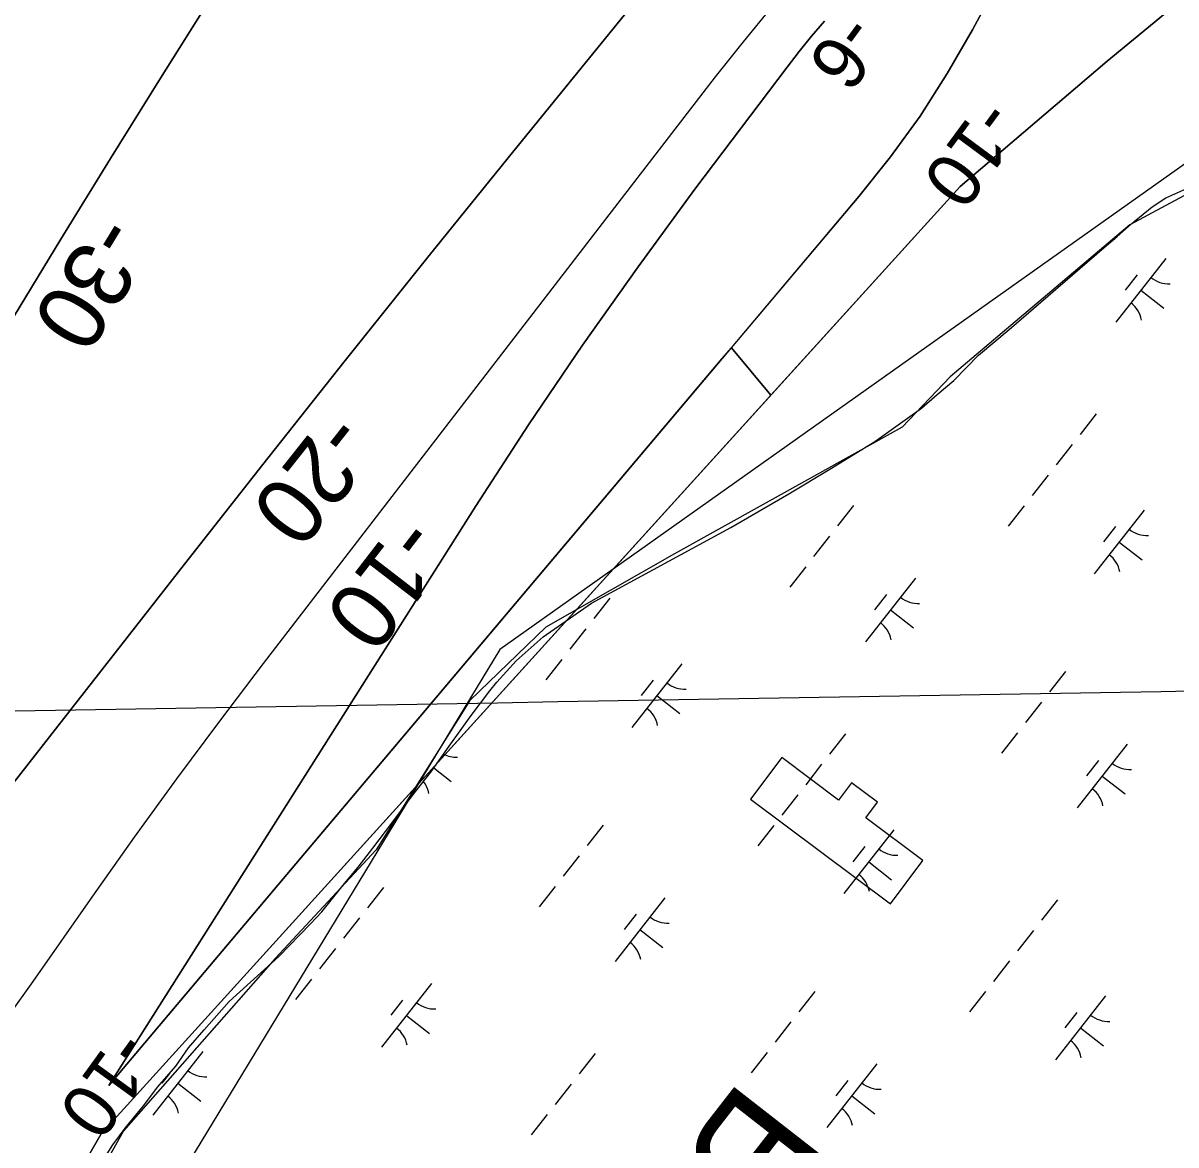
# Model space of a CAD drawing. Extents: x 3896831 to 3918110, y 171006 to 193349.
# Drawn here: x 3904999 to 3905712, y 174766 to 175459 of the extents above; entities that cross this region are included whole.
import ezdxf

# ---------------------------------------------------------------- set-up
doc = ezdxf.new("R2010")
doc.units = 0
for name, color, linetype in [('V-CHAN-DOCK', 7, 'Continuous'), ('V-GRID-MAJR', 7, 'Continuous'), ('V-RIVR-EDGE', 7, 'Continuous'), ('V-RIVR-RANG', 7, 'Continuous'), ('V-RRAP-FSHR', 7, 'Continuous'), ('V-TOPO-DPTH', 7, 'Continuous'), ('V-TOPO-GNAM-IDEN', 7, 'Continuous'), ('V-TOPO-MINR', 7, 'Continuous'), ('V-TOPO-MINR-IDEN', 7, 'Continuous'), ('V-WETL-SWMP', 7, 'Continuous')]:
    doc.layers.add(name, color=color, linetype=linetype)

msp = doc.modelspace()

# ---------------------------------------------------------------- linework, layer by layer
at = {"layer": 'V-CHAN-DOCK'}
msp.add_lwpolyline([(3905449.01, 174979.18), (3905535.54, 174914.55), (3905555.47, 174941.23), (3905520.24, 174967.54), (3905527.5, 174977.27), (3905511.37, 174989.31), (3905503.4, 174978.64), (3905468.23, 175004.91)], close=True, dxfattribs=at)
at = {"layer": 'V-GRID-MAJR'}
msp.add_spline([(3902456.23, 174990.6), (3904435.14, 175024.17), (3909207, 175105.69)], degree=3, dxfattribs=at)
at = {"layer": 'V-RIVR-EDGE'}
msp.add_lwpolyline([(3905941.34, 175480.86), (3905881.94, 175443.35), (3905747.51, 175368.32), (3905683.43, 175333.93), (3905572.45, 175240.15), (3905542.75, 175208.88), (3905402.07, 175130.73), (3905322.35, 175085.4), (3905275.46, 175040.07), (3905217.62, 174947.85), (3905155.1, 174880.64), (3905061.32, 174774.35), (3904958.15, 174589.9), (3904898.75, 174438.28), (3904870.62, 174380.45), (3904762.85, 174256.21)], dxfattribs=at)
at = {"layer": 'V-RRAP-FSHR'}
msp.add_lwpolyline([(3908001.36, 176472.2), (3907201.31, 176920.45), (3906173.62, 175694.99), (3905294.03, 175071.7), (3904787.39, 174237.69)], dxfattribs=at)
at = {"layer": 'V-TOPO-DPTH'}
for points in [[(3904426.41, 174510.17), (3904808.58, 174976.67), (3904809.55, 174976.74), (3904811.15, 174977.53), (3904811.79, 174978.25), (3905022.66, 175325.07), (3905053.27, 175374.95), (3905084.15, 175424.66), (3905115.43, 175474.12), (3905146.98, 175523.41), (3905207.03, 175616.38), (3905208.13, 175619.05), (3905646.99, 176159.41), (3905655.07, 176168.05), (3905913.96, 176573.84), (3905940.48, 176609.57), (3905968.28, 176644.22), (3905998.01, 176677.23), (3906029.01, 176709.15), (3906062.19, 176738.57), (3906096.93, 176765.78), (3906134.02, 176789.7), (3906172.68, 176811.41), (3906272.93, 176861.8)], [(3906272.93, 176861.8), (3906172.68, 176811.41), (3906134.02, 176789.7), (3906096.93, 176765.78), (3906062.19, 176738.57), (3906029.01, 176709.15), (3905998.01, 176677.23), (3905968.28, 176644.22), (3905940.48, 176609.57), (3905913.96, 176573.84), (3905655.07, 176168.05), (3905646.99, 176159.41), (3905208.13, 175619.05), (3905207.03, 175616.38), (3905146.98, 175523.41), (3905115.43, 175474.12), (3905084.15, 175424.66), (3905053.27, 175374.95), (3905022.66, 175325.07), (3904811.79, 174978.25), (3904811.15, 174977.53), (3904809.55, 174976.74), (3904808.58, 174976.67), (3904426.41, 174510.17)], [(3906289.38, 176042.57), (3906247.94, 175983.39), (3906242.76, 175975.99), (3906237.59, 175968.6), (3906232.43, 175961.19), (3906227.27, 175953.79), (3906217.48, 175939.72), (3906216.31, 175938.34), (3906003.25, 175730.04), (3905898.57, 175623.62), (3905669.37, 175435.01), (3905578.61, 175357.66), (3905461.55, 175228.68)], [(3905461.55, 175228.68), (3905437.1, 175257.97), (3905515.99, 175351.41), (3905535.4, 175375.9), (3905553.74, 175401.13), (3905570.48, 175427.45), (3905586.15, 175454.49), (3905660.57, 175592.69)], [(3904538.44, 174425.61), (3904677.62, 174596.49), (3904718.29, 174646.48), (3904758.93, 174696.5), (3904799.51, 174746.56), (3904840.05, 174796.65), (3904897.07, 174867.16), (3904909.04, 174882.04), (3904920.97, 174896.97), (3904932.83, 174911.95), (3904944.64, 174926.97), (3905095.29, 175119.56), (3905146.7, 175184.91), (3905198.35, 175250.08), (3905250.35, 175314.96), (3905302.59, 175379.66), (3905393.43, 175491.53)], [(3905393.43, 175491.53), (3905302.59, 175379.66), (3905250.35, 175314.96), (3905198.35, 175250.08), (3905146.7, 175184.91), (3905095.29, 175119.56), (3904944.64, 174926.97), (3904932.83, 174911.95), (3904920.97, 174896.97), (3904909.04, 174882.04), (3904897.07, 174867.16), (3904840.05, 174796.65), (3904799.51, 174746.56), (3904758.93, 174696.5), (3904718.29, 174646.48), (3904677.62, 174596.49), (3904538.44, 174425.61)], [(3905494.69, 175459.68), (3905486.72, 175450.46), (3905479.04, 175441), (3905471.54, 175431.38), (3905414.63, 175355.95), (3905379.42, 175308.07), (3905345.01, 175259.65), (3905311.79, 175210.4), (3905279.38, 175160.6), (3905052.35, 174802.28)], [(3905052.35, 174802.28), (3905431.29, 175251.09), (3905437.1, 175257.97), (3905461.55, 175228.68), (3905455.73, 175222.26)], [(3905455.73, 175222.26), (3905047.51, 174772.47), (3904753.34, 174263.39)]]:
    msp.add_lwpolyline(points, dxfattribs=at)
at = {"layer": 'V-TOPO-MINR'}
for points in [[(3904426.41, 174510.17), (3904808.58, 174976.67), (3904809.55, 174976.74), (3904811.15, 174977.53), (3904811.79, 174978.25), (3905022.66, 175325.07), (3905053.27, 175374.95), (3905084.15, 175424.66), (3905115.43, 175474.12), (3905146.98, 175523.41), (3905207.03, 175616.38), (3905208.13, 175619.05), (3905646.99, 176159.41), (3905655.07, 176168.05), (3905913.96, 176573.84), (3905940.48, 176609.57), (3905968.28, 176644.22), (3905998.01, 176677.23), (3906029.01, 176709.15), (3906062.19, 176738.57), (3906096.93, 176765.78), (3906134.02, 176789.7), (3906172.68, 176811.41), (3906272.93, 176861.8)], [(3904753.34, 174263.39), (3905047.51, 174772.47), (3905578.61, 175357.66), (3905669.37, 175435.01), (3905898.57, 175623.62), (3906003.25, 175730.04), (3906216.31, 175938.34), (3906217.48, 175939.72), (3906227.27, 175953.79), (3906232.43, 175961.19), (3906237.59, 175968.6), (3906242.76, 175975.99), (3906247.94, 175983.39), (3906656.42, 176566.73), (3906657.14, 176567.58)], [(3905660.57, 175592.69), (3905586.15, 175454.49), (3905570.48, 175427.45), (3905553.74, 175401.13), (3905535.4, 175375.9), (3905515.99, 175351.41), (3905052.35, 174802.28), (3905052.35, 174802.28)], [(3904538.44, 174425.61), (3904677.62, 174596.49), (3904718.29, 174646.48), (3904758.93, 174696.5), (3904799.51, 174746.56), (3904840.05, 174796.65), (3904897.07, 174867.16), (3904909.04, 174882.04), (3904920.97, 174896.97), (3904932.83, 174911.95), (3904944.64, 174926.97), (3905095.29, 175119.56), (3905146.7, 175184.91), (3905198.35, 175250.08), (3905250.35, 175314.96), (3905302.59, 175379.66), (3905393.43, 175491.53)], [(3904604.15, 174376), (3904616.39, 174389.93), (3904639.31, 174416), (3904773.39, 174568.42), (3904811.71, 174613.11), (3904849.26, 174658.43), (3904885.65, 174704.68), (3904921.26, 174751.56), (3904976.59, 174826.33), (3904983.92, 174836.32), (3904991.19, 174846.36), (3904998.39, 174856.44), (3905005.53, 174866.57), (3905042.37, 174919.29), (3905068.15, 174955.61), (3905094.26, 174991.7), (3905120.88, 175027.41), (3905147.83, 175062.87), (3905427.35, 175425.33), (3905444.58, 175447.04), (3905462.19, 175468.43)], [(3905052.35, 174802.28), (3905279.38, 175160.6), (3905311.79, 175210.4), (3905345.01, 175259.65), (3905379.42, 175308.07), (3905414.63, 175355.95), (3905471.54, 175431.38), (3905479.04, 175441), (3905486.72, 175450.46), (3905494.69, 175459.68)]]:
    msp.add_lwpolyline(points, dxfattribs=at)
at = {"layer": 'V-WETL-SWMP'}
for p, q in [((3905705.72, 175350.6), (3905730.24, 175361.65)), ((3905697.21, 175345.11), (3905705.72, 175350.6)), ((3905686.14, 175335.97), (3905697.21, 175345.11)), ((3905675.59, 175326.83), (3905686.14, 175335.97)), ((3905667.61, 175320.04), (3905675.59, 175326.83)), ((3905608.92, 175269.4), (3905667.61, 175320.04)), ((3905705.68, 175313.26), (3905674.83, 175273.91)), ((3905687.88, 175303.07), (3905680.48, 175293.62)), ((3905690.26, 175293.59), (3905704.42, 175282.48)), ((3905589.87, 175253.47), (3905608.92, 175269.4)), ((3905582.41, 175245.91), (3905589.87, 175253.47)), ((3905574.7, 175237.83), (3905582.41, 175245.91)), ((3905564.4, 175229.21), (3905574.7, 175237.83)), ((3905554.62, 175220.6), (3905564.4, 175229.21)), ((3905541.74, 175211.45), (3905554.62, 175220.6)), ((3905662.54, 175217.1), (3905652.67, 175204.51)), ((3905525.77, 175200.2), (3905541.74, 175211.45)), ((3905498.95, 175183.7), (3905525.77, 175200.2)), ((3905647.74, 175198.21), (3905637.87, 175185.62)), ((3905472.65, 175167.72), (3905498.95, 175183.7)), ((3905632.93, 175179.32), (3905623.06, 175166.73)), ((3905436.8, 175147.02), (3905472.65, 175167.72)), ((3905512.66, 175160.56), (3905502.79, 175147.97)), ((3905618.13, 175160.43), (3905608.26, 175147.84)), ((3905692.26, 175157.7), (3905661.42, 175118.34)), ((3905350.64, 175100.33), (3905436.8, 175147.02)), ((3905674.47, 175147.5), (3905667.07, 175138.06)), ((3905497.86, 175141.67), (3905487.99, 175129.08)), ((3905676.84, 175138.02), (3905691.01, 175126.92)), ((3905483.06, 175122.78), (3905473.19, 175110.19)), ((3905550.87, 175115.75), (3905520.03, 175076.39)), ((3905362.01, 175103.3), (3905352.14, 175090.71)), ((3905533.08, 175105.55), (3905525.68, 175096.11)), ((3905320.75, 175079.4), (3905350.64, 175100.33)), ((3905535.45, 175096.07), (3905549.62, 175084.97)), ((3905304.02, 175064.53), (3905320.75, 175079.4)), ((3905347.21, 175084.41), (3905337.34, 175071.82)), ((3905332.4, 175065.52), (3905322.53, 175052.93)), ((3905292.2, 175051.5), (3905304.02, 175064.53)), ((3905406.54, 175062.79), (3905375.69, 175023.43)), ((3905643.58, 175057.95), (3905633.71, 175045.36)), ((3905287.84, 175046.03), (3905292.2, 175051.5)), ((3905388.74, 175052.59), (3905381.34, 175043.15)), ((3905276.29, 175030.93), (3905287.84, 175046.03)), ((3905391.12, 175043.11), (3905405.28, 175032.01)), ((3905628.78, 175039.06), (3905618.91, 175026.47)), ((3905262.7, 175011.94), (3905276.29, 175030.93)), ((3905507.74, 175019.58), (3905497.87, 175006.99)), ((3905613.97, 175020.17), (3905604.1, 175007.58)), ((3905251.42, 174995.8), (3905262.7, 175011.94)), ((3905681.79, 175013.14), (3905650.95, 174973.79)), ((3905664, 175002.94), (3905656.59, 174993.5)), ((3905239.87, 174981.22), (3905251.42, 174995.8)), ((3905253.24, 174998.41), (3905263.89, 174990.06)), ((3905492.93, 175000.69), (3905483.06, 174988.1)), ((3905666.37, 174993.46), (3905680.54, 174982.36)), ((3905227.3, 174964.3), (3905239.87, 174981.22)), ((3905478.13, 174981.8), (3905468.26, 174969.21)), ((3905215.49, 174948.94), (3905227.3, 174964.3)), ((3905357.86, 174963.04), (3905347.99, 174950.45)), ((3905463.32, 174962.91), (3905453.45, 174950.32)), ((3905537.46, 174960.18), (3905506.61, 174920.83)), ((3905206.51, 174937.23), (3905215.49, 174948.94)), ((3905343.05, 174944.16), (3905333.18, 174931.56)), ((3905519.66, 174949.98), (3905512.26, 174940.54)), ((3905198.04, 174927.07), (3905206.51, 174937.23)), ((3905522.03, 174940.5), (3905536.2, 174929.4)), ((3905190.6, 174917.7), (3905198.04, 174927.07)), ((3905222.01, 174924.67), (3905212.14, 174912.08)), ((3905328.25, 174925.27), (3905318.38, 174912.67)), ((3905183.92, 174909.62), (3905190.6, 174917.7)), ((3905396.07, 174918.23), (3905365.22, 174878.88)), ((3905638.66, 174916.97), (3905628.79, 174904.38)), ((3905176.98, 174902.07), (3905183.92, 174909.62)), ((3905157.44, 174881.99), (3905176.98, 174902.07)), ((3905207.21, 174905.78), (3905197.34, 174893.19)), ((3905378.27, 174908.03), (3905370.87, 174898.59)), ((3905380.64, 174898.55), (3905394.81, 174887.45)), ((3905623.85, 174898.08), (3905613.98, 174885.49)), ((3905192.4, 174886.89), (3905182.53, 174874.3)), ((3905126.71, 174854.08), (3905157.44, 174881.99)), ((3905609.05, 174879.19), (3905599.18, 174866.6)), ((3905177.6, 174868.01), (3905167.73, 174855.41)), ((3905251.73, 174865.27), (3905220.89, 174825.92)), ((3905488.78, 174860.44), (3905478.91, 174847.84)), ((3905594.24, 174860.31), (3905584.37, 174847.71)), ((3905111.22, 174836.68), (3905126.71, 174854.08)), ((3905233.94, 174855.08), (3905226.54, 174845.63)), ((3905668.37, 174857.57), (3905637.53, 174818.22)), ((3905236.31, 174845.59), (3905250.48, 174834.49)), ((3905650.58, 174847.38), (3905643.18, 174837.93)), ((3905473.97, 174841.55), (3905464.1, 174828.95)), ((3905652.95, 174837.89), (3905667.12, 174826.79)), ((3905101.54, 174825.61), (3905111.22, 174836.68)), ((3905110.34, 174823.32), (3905079.5, 174783.97)), ((3905093.83, 174814.17), (3905101.54, 174825.61)), ((3905459.17, 174822.66), (3905449.3, 174810.06)), ((3905352.93, 174822.07), (3905343.06, 174809.47)), ((3905526.98, 174815.62), (3905496.14, 174776.27)), ((3905082.6, 174801.52), (3905093.83, 174814.17)), ((3905089.85, 174809.68), (3905085.15, 174803.68)), ((3905073.72, 174789.68), (3905082.6, 174801.52)), ((3905094.92, 174803.64), (3905109.09, 174792.54)), ((3905338.13, 174803.18), (3905328.26, 174790.58)), ((3905509.19, 174805.43), (3905501.79, 174795.98)), ((3905511.56, 174795.94), (3905525.73, 174784.84)), ((3905062.51, 174775.85), (3905073.72, 174789.68)), ((3905323.32, 174784.29), (3905313.45, 174771.69)), ((3905054.78, 174765.58), (3905062.51, 174775.85)), ((3905045.15, 174750.21), (3905054.78, 174765.58))]:
    msp.add_line(p, q, dxfattribs=at)
for centre, start, end in [((3905707.48, 175315.18), 231.14028, 272.68394), ((3905673.4, 175271.7), 11.14028, 52.68394), ((3905694.07, 175159.61), 231.14028, 272.68394), ((3905659.99, 175116.13), 11.14028, 52.68394), ((3905552.68, 175117.66), 231.14028, 272.68394), ((3905518.6, 175074.18), 11.14028, 52.68394), ((3905408.34, 175064.7), 231.14028, 272.68394), ((3905374.26, 175021.22), 11.14028, 52.68394), ((3905266.95, 175022.76), 243.90304, 272.68394), ((3905683.59, 175015.06), 231.14028, 272.68394), ((3905232.87, 174979.28), 11.14028, 37.57731), ((3905649.52, 174971.58), 11.14028, 52.68394), ((3905539.26, 174962.1), 231.14028, 272.68394), ((3905505.18, 174918.62), 11.14028, 52.68394), ((3905397.87, 174920.15), 231.14028, 272.68394), ((3905363.79, 174876.67), 11.14028, 52.68394), ((3905253.54, 174867.19), 231.14028, 272.68394), ((3905670.18, 174859.49), 231.14028, 272.68394), ((3905219.46, 174823.71), 11.14028, 52.68394), ((3905636.1, 174816.01), 11.14028, 52.68394), ((3905112.14, 174825.24), 231.14028, 272.68394), ((3905528.79, 174817.54), 231.14028, 272.68394), ((3905078.07, 174781.76), 11.14028, 52.68394), ((3905494.71, 174774.06), 11.14028, 52.68394)]:
    msp.add_arc(centre, 17.62, start, end, dxfattribs=at)

# ---------------------------------------------------------------- texts
at = {"layer": 'V-RIVR-RANG'}
for s, rotation, p in [('-6', 233.55833, (3905507.08, 175466.2)), ('-10', 233.55833, (3905592.45, 175413.47)), ('-10', 234.07833, (3905057.97, 174838.59))]:
    msp.add_text(s, height=33.5, rotation=rotation, dxfattribs=at).set_placement(p)
at = {"layer": 'V-TOPO-GNAM-IDEN'}
msp.add_text('Burrwood', height=73, rotation=232.08429, dxfattribs=at).set_placement((3905443.77, 174807.67))
at = {"layer": 'V-TOPO-MINR-IDEN'}
for s, rotation, p in [('-30', 238.69999, (3905045.46, 175342.59)), ('-20', 231.60122, (3905188.27, 175220.66)), ('-10', 232.36152, (3905232.92, 175156.22))]:
    msp.add_text(s, height=41.5, rotation=rotation, dxfattribs=at).set_placement(p)

doc.saveas('drawing.dxf')
